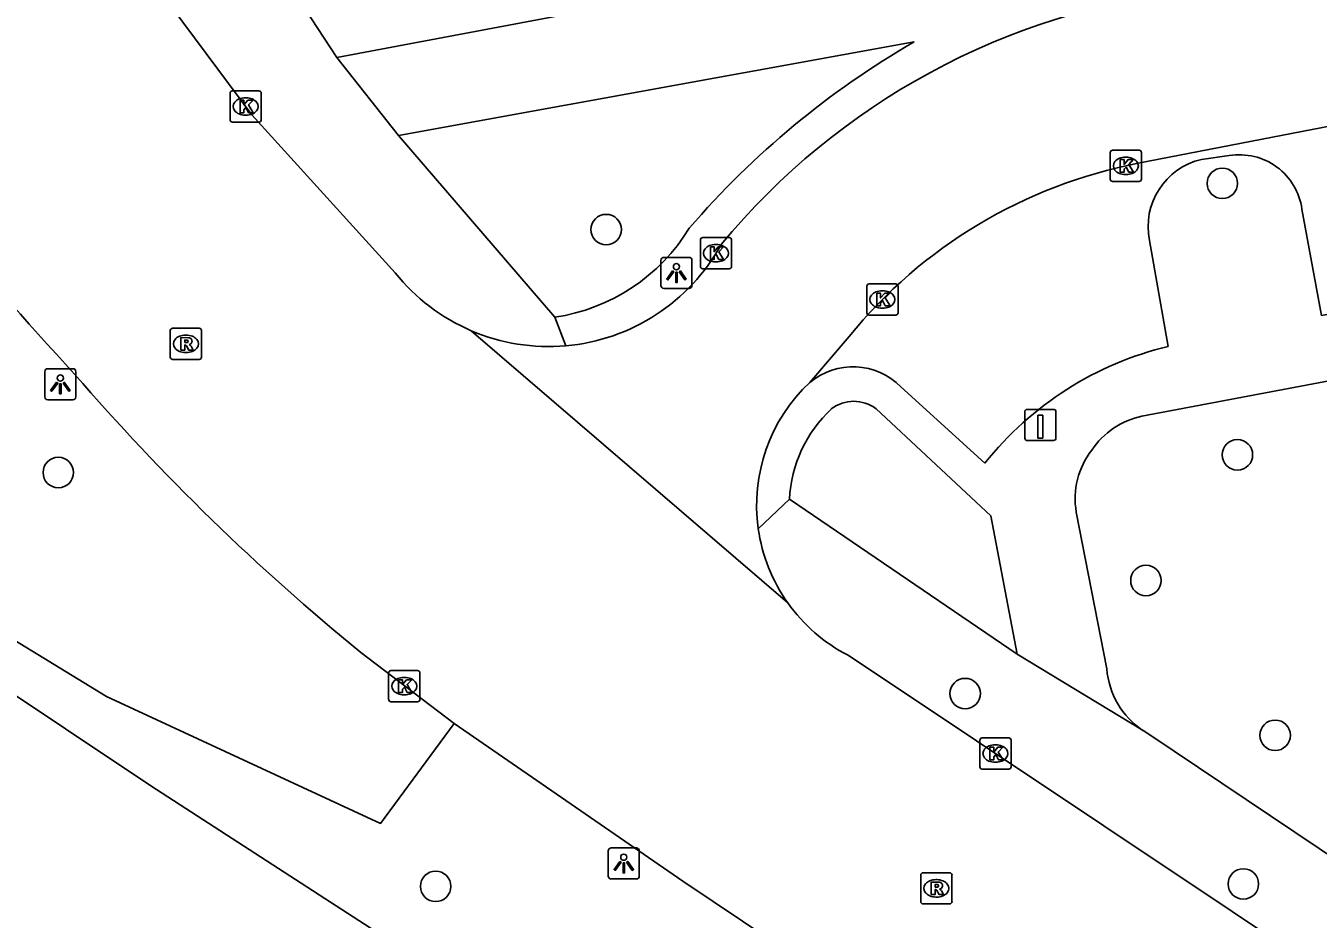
# Model space of a CAD drawing. Extents: x 158352 to 159489, y 383828 to 384597.
# Drawn here: x 158662.39 to 158703.83, y 384029.38 to 384058.04 of the extents above; entities that cross this region are included whole.
import ezdxf

# ---------------------------------------------------------------- set-up
doc = ezdxf.new("R2010")
doc.units = 0
for name, color, linetype in [('IMGEO_Boom', 7, 'Continuous'), ('IMGEO_Groenvoorziening', 7, 'Continuous'), ('IMGEO_Kolk', 7, 'Continuous'), ('IMGEO_Laadpaal', 7, 'Continuous'), ('IMGEO_Lichtpunt', 7, 'Continuous'), ('IMGEO_Rijbaan_lokaal_open', 7, 'Continuous'), ('IMGEO_Rioolput', 7, 'Continuous'), ('IMGEO_Voetpad_open', 7, 'Continuous')]:
    doc.layers.add(name, color=color, linetype=linetype)

msp = doc.modelspace()

# ---------------------------------------------------------------- linework, layer by layer
at = {"layer": 'IMGEO_Boom'}
for centre in [(158700.754, 384052.987), (158680.996, 384051.504), (158701.237, 384044.278), (158663.427, 384043.71), (158698.304, 384040.248), (158692.506, 384036.62), (158702.447, 384035.282), (158675.528, 384030.436), (158701.428, 384030.514)]:
    msp.add_circle(centre, 0.489, dxfattribs=at)
at = {"layer": 'IMGEO_Groenvoorziening'}
for points in [[(158631.002, 384057.298), (158666.397, 384033.665), (158718.365, 384000), (158753.016, 383977.553), (158769.011, 383966.352)], [(158676.121, 384035.659), (158673.761, 384032.455), (158664.976, 384036.523), (158631.002, 384057.298)]]:
    msp.add_lwpolyline(points, dxfattribs=at)
at = {"layer": 'IMGEO_Kolk'}
for p, q in [((158668.935, 384055.027), (158668.935, 384055.879)), ((158669.01, 384055.953), (158669.862, 384055.953)), ((158669.423, 384055.733), (158669.448, 384055.733)), ((158669.936, 384055.879), (158669.936, 384055.027)), ((158669.862, 384054.953), (158669.01, 384054.953)), ((158669.446, 384055.173), (158669.421, 384055.173)), ((158697.159, 384053.121), (158697.159, 384053.973)), ((158697.234, 384054.047), (158698.086, 384054.047)), ((158698.16, 384053.973), (158698.16, 384053.121)), ((158697.647, 384053.827), (158697.672, 384053.827)), ((158697.67, 384053.267), (158697.645, 384053.267)), ((158698.086, 384053.047), (158697.234, 384053.047)), ((158684.017, 384050.32), (158684.017, 384051.172)), ((158684.092, 384051.246), (158684.944, 384051.246)), ((158685.018, 384051.172), (158685.018, 384050.32)), ((158684.505, 384051.026), (158684.53, 384051.026)), ((158684.944, 384050.246), (158684.092, 384050.246)), ((158684.528, 384050.466), (158684.503, 384050.466)), ((158689.353, 384048.835), (158689.353, 384049.687)), ((158689.428, 384049.761), (158690.28, 384049.761)), ((158689.841, 384049.541), (158689.866, 384049.541)), ((158690.354, 384049.687), (158690.354, 384048.835)), ((158689.864, 384048.981), (158689.839, 384048.981)), ((158690.28, 384048.761), (158689.428, 384048.761)), ((158674.021, 384036.434), (158674.021, 384037.286)), ((158674.096, 384037.36), (158674.948, 384037.36)), ((158674.509, 384037.14), (158674.534, 384037.14)), ((158675.022, 384037.286), (158675.022, 384036.434)), ((158674.532, 384036.58), (158674.507, 384036.58)), ((158674.948, 384036.36), (158674.096, 384036.36)), ((158692.978, 384034.271), (158692.978, 384035.123)), ((158693.053, 384035.197), (158693.905, 384035.197)), ((158693.466, 384034.977), (158693.491, 384034.977)), ((158693.979, 384035.123), (158693.979, 384034.271)), ((158693.905, 384034.197), (158693.053, 384034.197)), ((158693.489, 384034.417), (158693.464, 384034.417))]:
    msp.add_line(p, q, dxfattribs=at)
for points in [[(158668.935, 384055.027), (158668.935, 384055.879)], [(158669.01, 384055.953), (158669.862, 384055.953)], [(158669.256, 384055.653), (158669.379, 384055.653), (158669.379, 384055.502), (158669.509, 384055.653), (158669.673, 384055.653), (158669.527, 384055.502), (158669.68, 384055.253), (158669.528, 384055.253), (158669.443, 384055.417), (158669.379, 384055.35), (158669.379, 384055.253), (158669.256, 384055.253), (158669.256, 384055.653)], [(158669.936, 384055.879), (158669.936, 384055.027)], [(158669.862, 384054.953), (158669.01, 384054.953)], [(158697.159, 384053.121), (158697.159, 384053.973)], [(158697.234, 384054.047), (158698.086, 384054.047)], [(158698.16, 384053.973), (158698.16, 384053.121)], [(158697.48, 384053.747), (158697.603, 384053.747), (158697.603, 384053.596), (158697.733, 384053.747), (158697.897, 384053.747), (158697.751, 384053.596), (158697.904, 384053.347), (158697.752, 384053.347), (158697.667, 384053.511), (158697.603, 384053.444), (158697.603, 384053.347), (158697.48, 384053.347), (158697.48, 384053.747)], [(158698.086, 384053.047), (158697.234, 384053.047)], [(158684.017, 384050.32), (158684.017, 384051.172)], [(158684.092, 384051.246), (158684.944, 384051.246)], [(158685.018, 384051.172), (158685.018, 384050.32)], [(158684.338, 384050.946), (158684.461, 384050.946), (158684.461, 384050.795), (158684.591, 384050.946), (158684.755, 384050.946), (158684.609, 384050.795), (158684.762, 384050.546), (158684.61, 384050.546), (158684.525, 384050.71), (158684.461, 384050.643), (158684.461, 384050.546), (158684.338, 384050.546), (158684.338, 384050.946)], [(158684.944, 384050.246), (158684.092, 384050.246)], [(158689.353, 384048.835), (158689.353, 384049.687)], [(158689.428, 384049.761), (158690.28, 384049.761)], [(158689.674, 384049.461), (158689.797, 384049.461), (158689.797, 384049.31), (158689.927, 384049.461), (158690.091, 384049.461), (158689.945, 384049.31), (158690.098, 384049.061), (158689.946, 384049.061), (158689.861, 384049.225), (158689.797, 384049.158), (158689.797, 384049.061), (158689.674, 384049.061), (158689.674, 384049.461)], [(158690.354, 384049.687), (158690.354, 384048.835)], [(158690.28, 384048.761), (158689.428, 384048.761)], [(158674.021, 384036.434), (158674.021, 384037.286)], [(158674.096, 384037.36), (158674.948, 384037.36)], [(158674.342, 384037.06), (158674.465, 384037.06), (158674.465, 384036.909), (158674.595, 384037.06), (158674.759, 384037.06), (158674.613, 384036.909), (158674.766, 384036.66), (158674.614, 384036.66), (158674.529, 384036.824), (158674.465, 384036.757), (158674.465, 384036.66), (158674.342, 384036.66), (158674.342, 384037.06)], [(158675.022, 384037.286), (158675.022, 384036.434)], [(158674.948, 384036.36), (158674.096, 384036.36)], [(158692.978, 384034.271), (158692.978, 384035.123)], [(158693.053, 384035.197), (158693.905, 384035.197)], [(158693.299, 384034.897), (158693.422, 384034.897), (158693.422, 384034.746), (158693.552, 384034.897), (158693.716, 384034.897), (158693.57, 384034.746), (158693.723, 384034.497), (158693.571, 384034.497), (158693.486, 384034.661), (158693.422, 384034.594), (158693.422, 384034.497), (158693.299, 384034.497), (158693.299, 384034.897)], [(158693.979, 384035.123), (158693.979, 384034.271)], [(158693.905, 384034.197), (158693.053, 384034.197)]]:
    msp.add_lwpolyline(points, dxfattribs=at)
for centre, start, end in [((158669.012, 384055.877), 91.552, 178.448), ((158669.012, 384055.877), 91.552, 178.448), ((158669.86, 384055.877), 1.552, 88.448), ((158669.86, 384055.877), 1.552, 88.448), ((158669.012, 384055.029), 181.552, 268.448), ((158669.012, 384055.029), 181.552, 268.448), ((158669.86, 384055.029), 271.552, 358.448), ((158669.86, 384055.029), 271.552, 358.448), ((158697.236, 384053.971), 91.552, 178.448), ((158697.236, 384053.971), 91.552, 178.448), ((158698.084, 384053.971), 1.552, 88.448), ((158698.084, 384053.971), 1.552, 88.448), ((158697.236, 384053.123), 181.552, 268.448), ((158697.236, 384053.123), 181.552, 268.448), ((158698.084, 384053.123), 271.552, 358.448), ((158698.084, 384053.123), 271.552, 358.448), ((158684.094, 384051.17), 91.552, 178.448), ((158684.094, 384051.17), 91.552, 178.448), ((158684.942, 384051.17), 1.552, 88.448), ((158684.942, 384051.17), 1.552, 88.448), ((158684.094, 384050.322), 181.552, 268.448), ((158684.094, 384050.322), 181.552, 268.448), ((158684.942, 384050.322), 271.552, 358.448), ((158684.942, 384050.322), 271.552, 358.448), ((158689.43, 384049.685), 91.552, 178.448), ((158689.43, 384049.685), 91.552, 178.448), ((158690.278, 384049.685), 1.552, 88.448), ((158690.278, 384049.685), 1.552, 88.448), ((158689.43, 384048.837), 181.552, 268.448), ((158689.43, 384048.837), 181.552, 268.448), ((158690.278, 384048.837), 271.552, 358.448), ((158690.278, 384048.837), 271.552, 358.448), ((158674.098, 384037.284), 91.552, 178.448), ((158674.098, 384037.284), 91.552, 178.448), ((158674.946, 384037.284), 1.552, 88.448), ((158674.946, 384037.284), 1.552, 88.448), ((158674.098, 384036.436), 181.552, 268.448), ((158674.098, 384036.436), 181.552, 268.448), ((158674.946, 384036.436), 271.552, 358.448), ((158674.946, 384036.436), 271.552, 358.448), ((158693.055, 384035.121), 91.552, 178.448), ((158693.055, 384035.121), 91.552, 178.448), ((158693.903, 384035.121), 1.552, 88.448), ((158693.903, 384035.121), 1.552, 88.448), ((158693.055, 384034.273), 181.552, 268.448), ((158693.055, 384034.273), 181.552, 268.448), ((158693.903, 384034.273), 271.552, 358.448), ((158693.903, 384034.273), 271.552, 358.448)]:
    msp.add_arc(centre, 0.0765, start, end, dxfattribs=at)
for centre, major_axis, ratio, start_param, end_param in [((158669.422, 384055.453), (-0.387, 0.002), 0.722429, 4.712389, 7.853982), ((158669.447, 384055.453), (-0.39, 0.002), 0.717154, 1.570796, 4.712389), ((158697.646, 384053.547), (-0.387, 0.002), 0.722429, 4.712389, 7.853982), ((158697.671, 384053.547), (-0.39, 0.002), 0.717154, 1.570796, 4.712389), ((158684.504, 384050.746), (-0.387, 0.002), 0.722429, 4.712389, 7.853982), ((158684.529, 384050.746), (-0.39, 0.002), 0.717154, 1.570796, 4.712389), ((158689.84, 384049.261), (-0.387, 0.002), 0.722429, 4.712389, 7.853982), ((158689.865, 384049.261), (-0.39, 0.002), 0.717154, 1.570796, 4.712389), ((158674.508, 384036.86), (-0.387, 0.002), 0.722429, 4.712389, 7.853982), ((158674.533, 384036.86), (-0.39, 0.002), 0.717154, 1.570796, 4.712389), ((158693.465, 384034.697), (-0.387, 0.002), 0.722429, 4.712389, 7.853982), ((158693.49, 384034.697), (-0.39, 0.002), 0.717154, 1.570796, 4.712389)]:
    msp.add_ellipse(centre, major_axis=major_axis, ratio=ratio, start_param=start_param, end_param=end_param, dxfattribs=at)
at = {"layer": 'IMGEO_Laadpaal'}
for p, q in [((158695.335, 384045.738), (158694.494, 384045.738)), ((158695.335, 384045.738), (158694.494, 384045.738)), ((158695.419, 384044.822), (158695.419, 384045.663)), ((158695.419, 384044.822), (158695.419, 384045.663)), ((158694.419, 384045.654), (158694.419, 384044.813)), ((158694.419, 384045.654), (158694.419, 384044.813)), ((158694.503, 384044.738), (158695.344, 384044.738)), ((158694.503, 384044.738), (158695.344, 384044.738))]:
    msp.add_line(p, q, dxfattribs=at)
msp.add_lwpolyline([(158694.834, 384045.551), (158694.994, 384045.551), (158694.994, 384044.818), (158694.834, 384044.818), (158694.834, 384045.551)], dxfattribs=at)
for centre, start, end in [((158694.497, 384045.66), 92.4484, 184.2845), ((158694.497, 384045.66), 92.4484, 184.2845), ((158695.341, 384045.66), 2.4484, 94.2845), ((158695.341, 384045.66), 2.4484, 94.2845), ((158694.497, 384044.816), 182.4484, 274.2845), ((158694.497, 384044.816), 182.4484, 274.2845), ((158695.341, 384044.816), 272.4484, 4.2845), ((158695.341, 384044.816), 272.4484, 4.2845)]:
    msp.add_arc(centre, 0.0779, start, end, dxfattribs=at)
at = {"layer": 'IMGEO_Lichtpunt'}
for p, q in [((158682.75, 384050.517), (158682.75, 384049.71)), ((158682.75, 384050.517), (158682.75, 384049.71)), ((158683.652, 384050.612), (158682.844, 384050.612)), ((158683.652, 384050.612), (158682.844, 384050.612)), ((158683.746, 384049.71), (158683.746, 384050.517)), ((158683.746, 384049.71), (158683.746, 384050.517)), ((158682.844, 384049.616), (158683.652, 384049.616)), ((158682.844, 384049.616), (158683.652, 384049.616)), ((158662.995, 384046.945), (158662.995, 384046.138)), ((158662.995, 384046.945), (158662.995, 384046.138)), ((158663.897, 384047.04), (158663.089, 384047.04)), ((158663.897, 384047.04), (158663.089, 384047.04)), ((158663.991, 384046.138), (158663.991, 384046.945)), ((158663.991, 384046.138), (158663.991, 384046.945)), ((158663.089, 384046.044), (158663.897, 384046.044)), ((158663.089, 384046.044), (158663.897, 384046.044)), ((158681.062, 384031.574), (158681.062, 384030.767)), ((158681.062, 384031.574), (158681.062, 384030.767)), ((158681.964, 384031.669), (158681.156, 384031.669)), ((158681.964, 384031.669), (158681.156, 384031.669)), ((158682.058, 384030.767), (158682.058, 384031.574)), ((158682.058, 384030.767), (158682.058, 384031.574)), ((158681.156, 384030.673), (158681.964, 384030.673)), ((158681.156, 384030.673), (158681.964, 384030.673))]:
    msp.add_line(p, q, dxfattribs=at)
for points in [[(158683.124, 384050.181), (158683.163, 384050.153), (158682.975, 384049.891), (158682.937, 384049.918), (158683.124, 384050.181)], [(158683.226, 384050.133), (158683.273, 384050.133), (158683.273, 384049.811), (158683.226, 384049.811), (158683.226, 384050.133)], [(158683.336, 384050.153), (158683.374, 384050.18), (158683.561, 384049.918), (158683.522, 384049.89), (158683.336, 384050.153)], [(158663.369, 384046.609), (158663.408, 384046.581), (158663.22, 384046.319), (158663.182, 384046.346), (158663.369, 384046.609)], [(158663.471, 384046.561), (158663.518, 384046.561), (158663.518, 384046.239), (158663.471, 384046.239), (158663.471, 384046.561)], [(158663.581, 384046.581), (158663.619, 384046.608), (158663.806, 384046.346), (158663.767, 384046.318), (158663.581, 384046.581)], [(158681.436, 384031.238), (158681.475, 384031.21), (158681.287, 384030.948), (158681.249, 384030.975), (158681.436, 384031.238)], [(158681.538, 384031.19), (158681.585, 384031.19), (158681.585, 384030.868), (158681.538, 384030.868), (158681.538, 384031.19)], [(158681.648, 384031.21), (158681.686, 384031.237), (158681.873, 384030.975), (158681.834, 384030.947), (158681.648, 384031.21)]]:
    msp.add_lwpolyline(points, dxfattribs=at)
for centre in [(158683.249, 384050.315), (158663.494, 384046.743), (158681.561, 384031.372)]:
    msp.add_circle(centre, 0.0994, dxfattribs=at)
for centre, start, end in [((158682.844, 384050.517), 90, 180), ((158682.844, 384050.517), 90, 180), ((158683.652, 384050.517), 0, 90), ((158683.652, 384050.517), 0, 90), ((158682.844, 384049.71), 180, 270), ((158682.844, 384049.71), 180, 270), ((158683.652, 384049.71), 270, 0), ((158683.652, 384049.71), 270, 360), ((158663.089, 384046.945), 90, 180), ((158663.089, 384046.945), 90, 180), ((158663.897, 384046.945), 0, 90), ((158663.897, 384046.945), 0, 90), ((158663.089, 384046.138), 180, 270), ((158663.089, 384046.138), 180, 270), ((158663.897, 384046.138), 270, 0), ((158663.897, 384046.138), 270, 360), ((158681.156, 384031.574), 90, 180), ((158681.156, 384031.574), 90, 180), ((158681.964, 384031.574), 0, 90), ((158681.964, 384031.574), 0, 90), ((158681.156, 384030.767), 180, 270), ((158681.156, 384030.767), 180, 270), ((158681.964, 384030.767), 270, 0), ((158681.964, 384030.767), 270, 360)]:
    msp.add_arc(centre, 0.0946, start, end, dxfattribs=at)
at = {"layer": 'IMGEO_Rijbaan_lokaal_open'}
for points in [[(158739.033, 384061.474), (158720.699, 384058.019), (158698.056, 384053.63)], [(158665.58, 384060.64), (158669.635, 384055.184), (158674.23, 384050.115)], [(158676.672, 384048.26), (158686.818, 384039.528)], [(158688.785, 384048.077), (158687.528, 384046.604)], [(158676.121, 384035.659), (158673.127, 384037.94)], [(158688.754, 384037.85), (158713.384, 384021.411)], [(158708.423, 384013.859), (158683.45, 384030.599), (158676.121, 384035.659)]]:
    msp.add_lwpolyline(points, dxfattribs=at)
for centre, radius, start, end in [((158702.294, 384036.455), 22.858, 96.5737, 140.399), ((158754.605, 384130.679), 123.459, 216.34044, 222.75219), ((158701.067, 384038.087), 15.832, 100.9643, 140.8759), ((158679.154, 384054.057), 6.305, 274.956, 331.2541), ((158679.148, 384054.054), 6.301, 218.6951, 246.8626), ((158679.149, 384054.046), 6.294, 246.8217, 275.0095), ((158719.299, 384094.57), 73.067, 220.754, 230.80889), ((158691.232, 384042.658), 5.412, 133.187, 187.9559), ((158691.233, 384042.661), 5.413, 187.98, 215.3571), ((158691.229, 384042.662), 5.411, 215.39, 242.7767)]:
    msp.add_arc(centre, radius, start, end, dxfattribs=at)
at = {"layer": 'IMGEO_Rioolput'}
for p, q in [((158667.019, 384047.413), (158667.019, 384048.265)), ((158667.094, 384048.339), (158667.946, 384048.339)), ((158668.02, 384048.265), (158668.02, 384047.413)), ((158667.507, 384048.119), (158667.532, 384048.119)), ((158667.946, 384047.339), (158667.094, 384047.339)), ((158667.53, 384047.559), (158667.505, 384047.559)), ((158691.084, 384029.946), (158691.084, 384030.798)), ((158691.159, 384030.872), (158692.011, 384030.872)), ((158692.085, 384030.798), (158692.085, 384029.946)), ((158691.572, 384030.652), (158691.597, 384030.652)), ((158691.595, 384030.092), (158691.57, 384030.092)), ((158692.011, 384029.872), (158691.159, 384029.872))]:
    msp.add_line(p, q, dxfattribs=at)
for points in [[(158667.019, 384047.413), (158667.019, 384048.265)], [(158667.094, 384048.339), (158667.946, 384048.339)], [(158668.02, 384048.265), (158668.02, 384047.413)], [(158667.608, 384048.037), (158667.356, 384048.039), (158667.356, 384047.639)], [(158667.356, 384047.639), (158667.48, 384047.639), (158667.48, 384047.801), (158667.491, 384047.801)], [(158667.534, 384047.958), (158667.48, 384047.958), (158667.48, 384047.877)], [(158667.48, 384047.877), (158667.532, 384047.877)], [(158667.538, 384047.772), (158667.609, 384047.639), (158667.749, 384047.639), (158667.684, 384047.765)], [(158667.946, 384047.339), (158667.094, 384047.339)], [(158691.084, 384029.946), (158691.084, 384030.798)], [(158691.159, 384030.872), (158692.011, 384030.872)], [(158692.085, 384030.798), (158692.085, 384029.946)], [(158691.673, 384030.57), (158691.421, 384030.572), (158691.421, 384030.172)], [(158691.421, 384030.172), (158691.545, 384030.172), (158691.545, 384030.334), (158691.556, 384030.334)], [(158691.599, 384030.491), (158691.545, 384030.491), (158691.545, 384030.41)], [(158691.545, 384030.41), (158691.597, 384030.41)], [(158691.603, 384030.305), (158691.674, 384030.172), (158691.814, 384030.172), (158691.749, 384030.298)], [(158692.011, 384029.872), (158691.159, 384029.872)]]:
    msp.add_lwpolyline(points, dxfattribs=at)
for centre, radius, start, end in [((158667.096, 384048.263), 0.0765, 91.552, 178.448), ((158667.096, 384048.263), 0.0765, 91.552, 178.448), ((158667.944, 384048.263), 0.0765, 1.552, 88.448), ((158667.944, 384048.263), 0.0765, 1.552, 88.448), ((158667.49, 384047.748), 0.0533, 26.0293, 88.6989), ((158667.516, 384048.066), 0.19, 274.7715, 282.9687), ((158667.54, 384047.862), 0.0964, 77.0061, 93.1865), ((158667.554, 384047.919), 0.0378, 276.6634, 79.6772), ((158667.607, 384047.927), 0.109, 350.3612, 89.416), ((158667.605, 384047.927), 0.112, 277.5842, 350.9817), ((158667.589, 384047.712), 0.108, 29.5134, 73.7905), ((158667.096, 384047.415), 0.0765, 181.552, 268.448), ((158667.096, 384047.415), 0.0765, 181.552, 268.448), ((158667.944, 384047.415), 0.0765, 271.552, 358.448), ((158667.944, 384047.415), 0.0765, 271.552, 358.448), ((158691.161, 384030.796), 0.0765, 91.552, 178.448), ((158691.161, 384030.796), 0.0765, 91.552, 178.448), ((158692.009, 384030.796), 0.0765, 1.552, 88.448), ((158692.009, 384030.796), 0.0765, 1.552, 88.448), ((158691.555, 384030.281), 0.0533, 26.0293, 88.6989), ((158691.581, 384030.599), 0.19, 274.7715, 282.9687), ((158691.605, 384030.395), 0.0964, 77.0061, 93.1865), ((158691.619, 384030.452), 0.0378, 276.6634, 79.6772), ((158691.672, 384030.46), 0.109, 350.3612, 89.416), ((158691.67, 384030.46), 0.112, 277.5842, 350.9817), ((158691.654, 384030.245), 0.108, 29.5134, 73.7905), ((158691.161, 384029.948), 0.0765, 181.552, 268.448), ((158691.161, 384029.948), 0.0765, 181.552, 268.448), ((158692.009, 384029.948), 0.0765, 271.552, 358.448), ((158692.009, 384029.948), 0.0765, 271.552, 358.448)]:
    msp.add_arc(centre, radius, start, end, dxfattribs=at)
for centre, major_axis, ratio, start_param, end_param in [((158667.506, 384047.839), (-0.387, 0.002), 0.722429, 4.712389, 7.853982), ((158667.531, 384047.839), (-0.39, 0.002), 0.717154, 1.570796, 4.712389), ((158691.571, 384030.372), (-0.387, 0.002), 0.722429, 4.712389, 7.853982), ((158691.596, 384030.372), (-0.39, 0.002), 0.717154, 1.570796, 4.712389)]:
    msp.add_ellipse(centre, major_axis=major_axis, ratio=ratio, start_param=start_param, end_param=end_param, dxfattribs=at)
at = {"layer": 'IMGEO_Voetpad_open'}
for points in [[(158663.643, 384070.349), (158664.261, 384069.402), (158672.362, 384057.021)], [(158672.362, 384057.021), (158694.645, 384061.222)], [(158674.34, 384054.518), (158690.873, 384057.524)], [(158672.362, 384057.021), (158674.34, 384054.518)], [(158719.289, 384056.233), (158720.153, 384051.806), (158703.937, 384048.751), (158703.307, 384052.163)], [(158674.34, 384054.518), (158679.351, 384048.694)], [(158700.974, 384053.876), (158700.086, 384053.757)], [(158698.414, 384051.156), (158699.018, 384047.757)], [(158679.351, 384048.694), (158679.699, 384047.776)], [(158706.5, 384047.092), (158698.177, 384045.516)], [(158693.138, 384044.014), (158690.445, 384046.461)], [(158689.65, 384045.758), (158693.326, 384042.326), (158694.178, 384037.887)], [(158685.872, 384041.909), (158686.875, 384042.859)], [(158686.875, 384042.859), (158694.178, 384037.887)], [(158696.069, 384042.443), (158697.046, 384037.414)], [(158694.178, 384037.887), (158698.21, 384035.434)], [(158698.21, 384035.434), (158698.428, 384035.301), (158706.944, 384029.577)]]:
    msp.add_lwpolyline(points, dxfattribs=at)
for centre, radius, start, end in [((158704.815, 384033.353), 27.903, 119.9764, 139.2947), ((158700.592, 384051.594), 2.221, 103.1568, 191.375), ((158701.305, 384051.882), 2.021, 7.9917, 99.4325), ((158678.462, 384054.717), 6.088, 278.3983, 328.6684), ((158701.54, 384037.305), 10.752, 103.5668, 141.392), ((158688.908, 384044.938), 2.163, 44.7407, 129.6461), ((158691.073, 384042.668), 4.202, 132.8311, 177.4002), ((158688.938, 384044.808), 1.187, 53.1626, 127.4767), ((158698.694, 384043.013), 2.556, 101.671, 146.3311), ((158698.586, 384042.868), 2.552, 142.2708, 189.5889), ((158699.702, 384037.643), 2.666, 184.9368, 235.964)]:
    msp.add_arc(centre, radius, start, end, dxfattribs=at)

doc.saveas('drawing.dxf')
